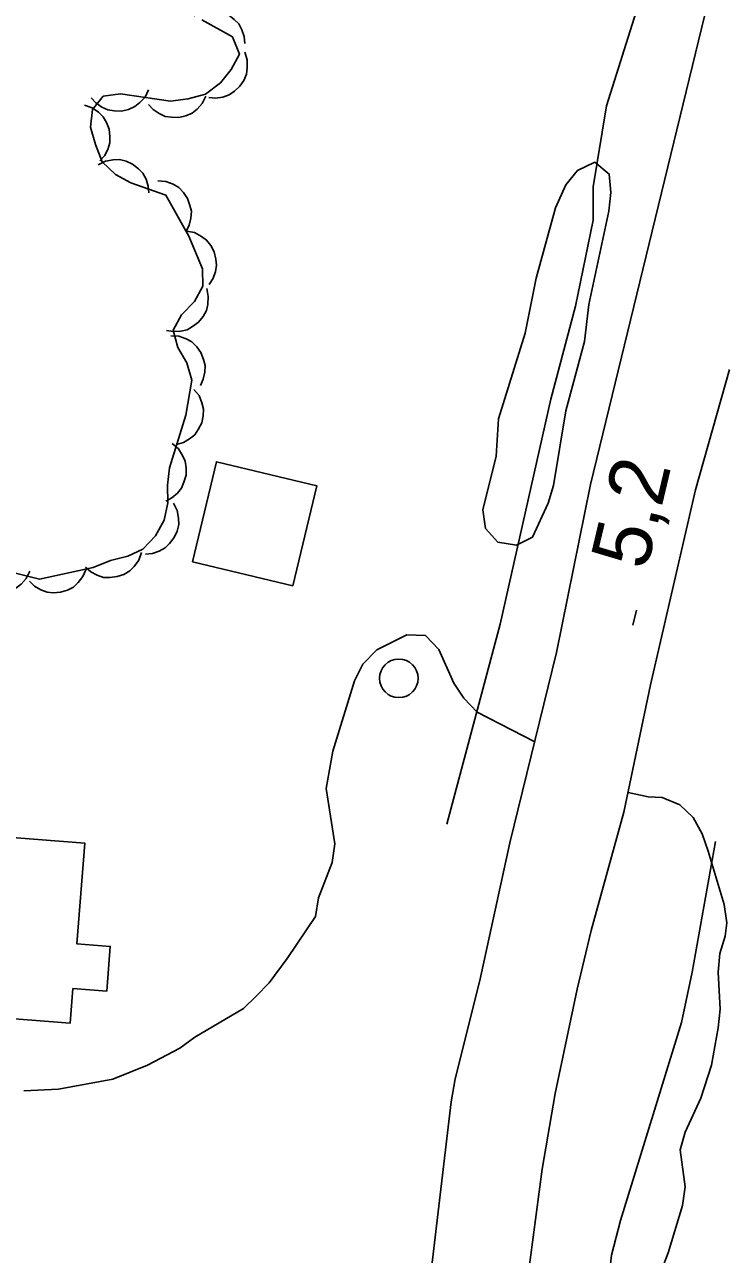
# Model space of a CAD drawing. Extents: x 336540 to 340074, y 5572036 to 5573747.
# Drawn here: x 338213.6 to 338250.1, y 5572984.6 to 5573048.2 of the extents above; entities that cross this region are included whole.
import ezdxf

# ---------------------------------------------------------------- set-up
doc = ezdxf.new("R2010")
doc.units = 0
for name, color, linetype in [('Niveau 1', 7, 'Continuous'), ('Niveau 21', 7, 'Continuous'), ('Niveau 3', 7, 'Continuous'), ('Niveau 31', 7, 'Continuous'), ('Niveau 36', 7, 'Continuous'), ('Niveau 4', 7, 'Continuous'), ('Niveau 44', 7, 'Continuous')]:
    doc.layers.add(name, color=color, linetype=linetype)

msp = doc.modelspace()

# ---------------------------------------------------------------- linework, layer by layer
at = {"layer": 'Niveau 1'}
for points in [[(338241.06, 5573038.76), (338240.06, 5573035.11), (338239.5, 5573032.27), (338238.12, 5573027.83), (338237.99, 5573025.9), (338237.31, 5573023.12), (338237.44, 5573022.16), (338238.08, 5573021.44), (338239.04, 5573021.29), (338239.88, 5573021.7), (338240.69, 5573023.47), (338240.96, 5573024.38), (338241.61, 5573028.24), (338242.56, 5573031.83), (338242.8, 5573033.76), (338243.83, 5573038.59), (338243.93, 5573039.55), (338243.85, 5573040.51), (338243.1, 5573041.12), (338242.21, 5573040.7), (338241.6, 5573039.95), (338241.06, 5573038.76)], [(338240, 5573011.11), (338237.01, 5573012.65), (338236.32, 5573013.37), (338235.8, 5573014.15), (338235.03, 5573015.89), (338234.33, 5573016.61), (338233.37, 5573016.64), (338231.81, 5573015.87), (338231.09, 5573015.12), (338230.65, 5573014.26), (338229.54, 5573010.62), (338229.18, 5573008.69), (338229.64, 5573005.82), (338229.49, 5573004.85), (338228.79, 5573003.03), (338228.64, 5573002.06), (338227.17, 5572999.88), (338226.23, 5572998.62), (338225.56, 5572997.93), (338224.9, 5572997.29), (338222.38, 5572995.82), (338221.61, 5572995.24), (338219.93, 5572994.36), (338218.14, 5572993.64), (338215.32, 5572993.12), (338213.52, 5572993.03)], [(338246.21, 5572982.83), (338246.9, 5572984.65), (338247.64, 5572987.1), (338247.79, 5572988.06), (338247.53, 5572989.98), (338247.79, 5572990.89), (338248.6, 5572992.66), (338249.14, 5572994.37), (338249.49, 5572996.29), (338249.59, 5572997.26), (338249.49, 5572999.18), (338249.58, 5573000.14), (338249.85, 5573001.05), (338249.95, 5573001.73), (338249.81, 5573002.69), (338248.97, 5573005.44), (338248.67, 5573006.34), (338248.2, 5573007.18), (338247.51, 5573007.84), (338246.6, 5573008.22), (338245.86, 5573008.26), (338244.83, 5573008.49)]]:
    msp.add_lwpolyline(points, dxfattribs=at)
at = {"layer": 'Niveau 21'}
for points in [[(338234.2, 5572980.05), (338235.67, 5572992.46), (338235.87, 5572993.65), (338237.14, 5572998.75), (338238.7, 5573005.88), (338241.11, 5573015.74), (338242.88, 5573024.43), (338249.6, 5573052.04)], [(338252.64, 5572922.96), (338248.28, 5572932.22), (338243.98, 5572941.71), (338243.14, 5572944), (338242.22, 5572947.02), (338240.89, 5572952.23), (338240.28, 5572955.25), (338239.73, 5572958.64), (338239.3, 5572962.08), (338239.12, 5572964.18), (338238.94, 5572969.04), (338238.98, 5572974.97), (338239.11, 5572978.14), (338239.45, 5572981.93), (338240.37, 5572988.98), (338241.05, 5572992.9), (338242.19, 5572998.29), (338242.91, 5573001.33), (338244.6, 5573007.46), (338245.98, 5573014.06), (338248.32, 5573024.16), (338250.08, 5573030.39)]]:
    msp.add_lwpolyline(points, dxfattribs=at)
at = {"layer": 'Niveau 3'}
msp.add_line((338245.08, 5573017.14), (338245.27, 5573017.92), dxfattribs=at)
at = {"layer": 'Niveau 31'}
for points in [[(338222.26, 5573020.43), (338223.5, 5573025.61), (338228.7, 5573024.37), (338227.46, 5573019.19), (338222.26, 5573020.43)], [(338216.07, 5572998.34), (338215.92, 5572996.53), (338202.43, 5572997.59), (338203.16, 5573006.91), (338216.68, 5573005.86), (338216.27, 5573000.65), (338218, 5573000.51), (338217.82, 5572998.2), (338216.07, 5572998.34)]]:
    msp.add_lwpolyline(points, dxfattribs=at)
at = {"layer": 'Niveau 36'}
msp.add_circle((338232.951, 5573014.395), 1, dxfattribs=at)
at = {"layer": 'Niveau 4'}
for points in [[(338245.34, 5573049.24), (338243.7, 5573044.04), (338243.01, 5573039.85), (338243.02, 5573038.13)], [(338235.44, 5573006.84), (338238.2, 5573017.2), (338240.83, 5573028.85), (338242.1, 5573033.66), (338243.02, 5573038.13)], [(338249.35, 5573005.94), (338248.15, 5572999.18), (338247.6, 5572996.58), (338244.44, 5572986.31), (338243.97, 5572984.53), (338243.32, 5572978.84), (338241.94, 5572972.44), (338241.59, 5572969.04), (338241.32, 5572964.29), (338241.39, 5572961.87), (338241.82, 5572958.97)]]:
    msp.add_lwpolyline(points, dxfattribs=at)
at = {"layer": 'Niveau 44'}
for points in [[(338222.34, 5573048.71), (338222.71, 5573048.9), (338223.11, 5573048.97), (338223.44, 5573048.99), (338223.78, 5573048.91), (338224.12, 5573048.76), (338224.42, 5573048.52), (338224.66, 5573048.29), (338224.82, 5573047.98), (338224.94, 5573047.63), (338224.98, 5573047.27)], [(338222.74, 5573048.49), (338224.34, 5573047.62), (338224.69, 5573046.72), (338224.26, 5573045.92), (338223.71, 5573045.23), (338222.93, 5573044.65), (338222.03, 5573044.41), (338221.13, 5573044.28), (338218.53, 5573044.67), (338217.63, 5573044.54)], [(338224.98, 5573046.82), (338225.1, 5573046.42), (338225.1, 5573046.01), (338225.06, 5573045.68), (338224.92, 5573045.36), (338224.72, 5573045.06), (338224.43, 5573044.8), (338224.17, 5573044.61), (338223.83, 5573044.5), (338223.46, 5573044.44), (338223.11, 5573044.47)], [(338219.99, 5573044.88), (338219.81, 5573044.5), (338219.53, 5573044.21), (338219.27, 5573044), (338218.95, 5573043.86), (338218.59, 5573043.77), (338218.21, 5573043.78), (338217.88, 5573043.83), (338217.57, 5573043.98), (338217.26, 5573044.19), (338217.02, 5573044.45)], [(338217.63, 5573044.54), (338217.08, 5573043.85), (338216.98, 5573042.94), (338217.23, 5573042.04), (338217.59, 5573041.15), (338218.28, 5573040.49), (338219.07, 5573040.05), (338220.89, 5573039.41), (338222.07, 5573037.29), (338222.78, 5573035.61), (338222.79, 5573034.71), (338222.36, 5573033.91), (338221.7, 5573033.22), (338221.26, 5573032.42), (338221.51, 5573031.52), (338221.97, 5573030.74), (338222.22, 5573029.84), (338221.92, 5573028.02), (338221.07, 5573025.3), (338220.97, 5573024.39), (338220.99, 5573023.49), (338220.79, 5573022.58), (338220.35, 5573021.78), (338219.69, 5573021.09), (338218.91, 5573020.73), (338218.01, 5573020.49), (338217.11, 5573020.13), (338214.34, 5573019.53), (338213.09, 5573019.84)], [(338216.66, 5573044.08), (338217.06, 5573043.94), (338217.39, 5573043.71), (338217.63, 5573043.48), (338217.81, 5573043.18), (338217.94, 5573042.83), (338217.98, 5573042.45), (338217.98, 5573042.13), (338217.87, 5573041.79), (338217.7, 5573041.46), (338217.47, 5573041.19)], [(338222.95, 5573044.54), (338222.77, 5573044.17), (338222.5, 5573043.87), (338222.24, 5573043.66), (338221.92, 5573043.52), (338221.56, 5573043.44), (338221.18, 5573043.45), (338220.85, 5573043.49), (338220.53, 5573043.64), (338220.23, 5573043.85), (338219.99, 5573044.11)], [(338217.38, 5573040.99), (338217.75, 5573041.18), (338218.15, 5573041.25), (338218.48, 5573041.26), (338218.83, 5573041.18), (338219.16, 5573041.02), (338219.46, 5573040.78), (338219.69, 5573040.55), (338219.86, 5573040.24), (338219.97, 5573039.89), (338220, 5573039.53)], [(338220.47, 5573040.16), (338220.89, 5573040.13), (338221.26, 5573039.98), (338221.55, 5573039.81), (338221.8, 5573039.56), (338222, 5573039.25), (338222.13, 5573038.89), (338222.21, 5573038.58), (338222.18, 5573038.22), (338222.09, 5573037.86), (338221.93, 5573037.54)], [(338221.96, 5573037.56), (338222.37, 5573037.48), (338222.73, 5573037.28), (338222.99, 5573037.09), (338223.21, 5573036.81), (338223.38, 5573036.49), (338223.47, 5573036.11), (338223.51, 5573035.79), (338223.45, 5573035.44), (338223.32, 5573035.09), (338223.13, 5573034.79)], [(338223, 5573034.58), (338223.08, 5573034.17), (338223.05, 5573033.76), (338222.98, 5573033.44), (338222.81, 5573033.13), (338222.58, 5573032.84), (338222.27, 5573032.61), (338221.99, 5573032.45), (338221.65, 5573032.37), (338221.28, 5573032.35), (338220.92, 5573032.41)], [(338221.14, 5573032.14), (338221.56, 5573032.12), (338221.94, 5573031.97), (338222.23, 5573031.82), (338222.48, 5573031.57), (338222.7, 5573031.27), (338222.83, 5573030.91), (338222.92, 5573030.6), (338222.9, 5573030.25), (338222.82, 5573029.88), (338222.67, 5573029.56)], [(338222.34, 5573029.36), (338222.6, 5573029.04), (338222.75, 5573028.66), (338222.83, 5573028.34), (338222.81, 5573027.99), (338222.74, 5573027.63), (338222.56, 5573027.28), (338222.38, 5573027.01), (338222.11, 5573026.79), (338221.79, 5573026.6), (338221.44, 5573026.5)], [(338221.21, 5573026.55), (338221.53, 5573026.28), (338221.75, 5573025.94), (338221.89, 5573025.64), (338221.94, 5573025.29), (338221.93, 5573024.92), (338221.82, 5573024.55), (338221.7, 5573024.25), (338221.48, 5573023.98), (338221.2, 5573023.74), (338220.88, 5573023.57)], [(338221.27, 5573023.46), (338221.46, 5573023.09), (338221.54, 5573022.69), (338221.55, 5573022.36), (338221.47, 5573022.02), (338221.32, 5573021.68), (338221.08, 5573021.38), (338220.85, 5573021.15), (338220.54, 5573020.98), (338220.19, 5573020.86), (338219.83, 5573020.83)], [(338219.62, 5573020.92), (338219.48, 5573020.52), (338219.24, 5573020.19), (338219.01, 5573019.96), (338218.71, 5573019.78), (338218.36, 5573019.66), (338217.98, 5573019.62), (338217.65, 5573019.62), (338217.32, 5573019.74), (338216.99, 5573019.91), (338216.72, 5573020.15)], [(338213.84, 5573019.95), (338213.65, 5573019.57), (338213.38, 5573019.27), (338213.12, 5573019.06), (338212.8, 5573018.93), (338212.44, 5573018.84), (338212.06, 5573018.85), (338211.73, 5573018.89), (338211.41, 5573019.04), (338211.11, 5573019.25), (338210.87, 5573019.52)], [(338216.75, 5573020.05), (338216.59, 5573019.66), (338216.34, 5573019.35), (338216.1, 5573019.12), (338215.79, 5573018.96), (338215.43, 5573018.85), (338215.05, 5573018.83), (338214.73, 5573018.85), (338214.4, 5573018.98), (338214.08, 5573019.17), (338213.82, 5573019.42)]]:
    msp.add_lwpolyline(points, dxfattribs=at)

# ---------------------------------------------------------------- texts
at = {"layer": 'Niveau 3'}
msp.add_text('5,2    ', height=2.9999, rotation=76.64767, dxfattribs=at).set_placement((338245.78, 5573019.94))

doc.saveas('drawing.dxf')
